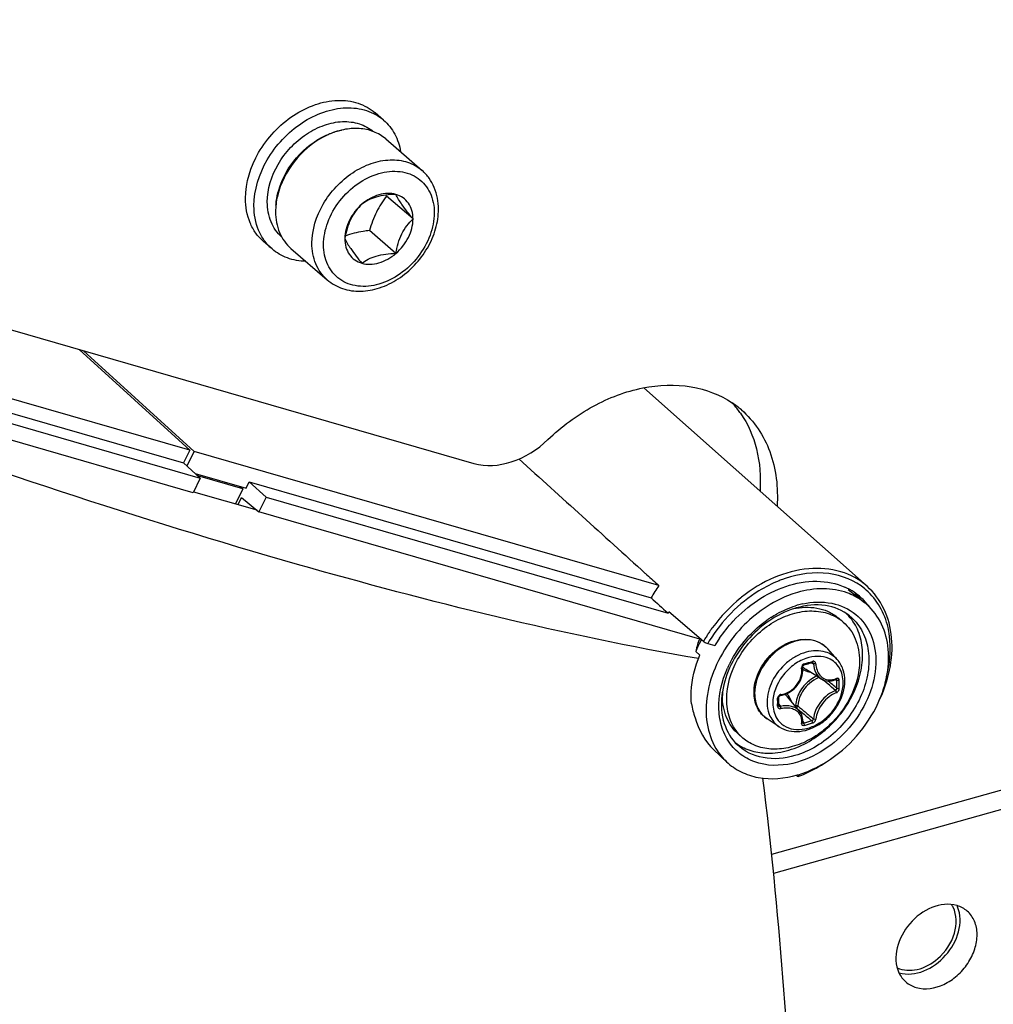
# Model space of a CAD drawing. Header units: millimetres. Extents: x 0 to 420, y 0 to 297.
# Tile 499 of 514: x 387.88 to 393.6, y 214.98 to 220.76. Entities that reach past the tile are written whole.
import ezdxf

# ---------------------------------------------------------------- set-up
doc = ezdxf.new("R2010")
doc.units = ezdxf.units.MM
doc.header["$LTSCALE"] = 23.1
doc.layers.get('0').update_dxf_attribs({"linetype": 'CONTINUOUS'})
doc.layers.add('02___PRT_ALL_AXES', color=7, linetype='CONTINUOUS')

msp = doc.modelspace()

# ---------------------------------------------------------------- linework, layer by layer
at = {"color": 7, "linetype": 'Continuous'}
for p, q in [((390.0193, 220.1663), (389.9693, 220.2096)), ((390.0319, 220.0561), (390.2452, 219.8714)), ((390.192, 219.5862), (390.037, 219.7205)), ((390.092, 219.3841), (389.937, 219.5184)), ((389.3646, 219.4103), (389.3146, 219.4536)), ((389.4755, 219.4135), (389.6887, 219.2289)), ((386.6159, 219.2868), (390.549, 218.1514)), ((388.8822, 218.2289), (386.8535, 218.8145)), ((388.8822, 218.2289), (388.2327, 218.8201)), ((388.9073, 218.2216), (388.2579, 218.8128)), ((386.8436, 218.7323), (388.8454, 218.1545)), ((386.8306, 218.6749), (388.9439, 218.0648)), ((388.9014, 217.9791), (386.8001, 218.5857)), ((391.5466, 218.5951), (392.8566, 217.4301)), ((388.8822, 218.2289), (388.8454, 218.1545)), ((388.9073, 218.2216), (388.8652, 218.1365)), ((391.6349, 217.4342), (388.9073, 218.2216)), ((388.8454, 218.1545), (388.9439, 218.0648)), ((388.9439, 218.0648), (388.9014, 217.9791)), ((388.9137, 218.0922), (389.2127, 218.0059)), ((389.1929, 218.0017), (388.9298, 218.0776)), ((389.1929, 218.0017), (389.1496, 217.9142)), ((389.1756, 218.0167), (389.1929, 218.0017)), ((389.2127, 218.0059), (389.2311, 218.0431)), ((389.2311, 218.0431), (391.5894, 217.3624)), ((389.2311, 218.0431), (389.3296, 217.9535)), ((388.9032, 217.9853), (389.2746, 217.8781)), ((389.1651, 217.9097), (389.1857, 217.9513)), ((389.1857, 217.9513), (389.2872, 217.8677)), ((389.3296, 217.9535), (389.2872, 217.8677)), ((389.3296, 217.9535), (391.689, 217.2724)), ((391.8746, 217.1208), (389.2872, 217.8677)), ((391.5554, 217.5061), (391.5642, 217.4982)), ((392.7465, 217.4107), (392.8418, 217.3346)), ((391.6874, 217.2738), (391.689, 217.2724)), ((391.689, 217.2724), (391.6939, 217.281)), ((391.8966, 217.1069), (391.6939, 217.281)), ((392.717, 217.22), (392.692, 217.2417)), ((391.8614, 217.0899), (391.8617, 217.0909)), ((391.9216, 217.094), (391.9633, 217.082)), ((391.8513, 217.0476), (391.8749, 217.0266)), ((392.682, 217.0001), (392.6266, 217.0626)), ((392.4868, 216.9687), (392.5017, 216.9729)), ((392.5282, 216.9806), (392.5342, 216.9824)), ((392.5311, 216.9815), (392.5422, 216.9755)), ((392.588, 216.8863), (392.4952, 216.9438)), ((392.6283, 216.8739), (392.6307, 216.8719)), ((392.6718, 216.882), (392.6789, 216.8783)), ((392.6756, 216.8838), (392.6747, 216.8832)), ((392.6747, 216.8832), (392.6761, 216.8836)), ((392.6761, 216.8836), (392.6766, 216.8837)), ((392.3387, 216.7592), (392.3385, 216.7779)), ((392.3385, 216.7306), (392.3387, 216.7541)), ((392.3386, 216.7375), (392.3479, 216.7251)), ((392.3387, 216.7541), (392.3387, 216.7592)), ((392.4602, 216.6974), (392.3902, 216.7808)), ((392.4371, 216.7302), (392.4335, 216.7292)), ((392.4468, 216.7134), (392.4625, 216.7001)), ((392.4625, 216.7001), (392.4802, 216.6851)), ((392.3406, 216.6058), (392.2708, 216.6517)), ((392.478, 216.6292), (392.4789, 216.6284)), ((392.4787, 216.6363), (392.4847, 216.6281)), ((392.4787, 216.6363), (392.4815, 216.6325)), ((392.4789, 216.6284), (392.4798, 216.6279)), ((392.1279, 216.5397), (392.1029, 216.5613)), ((391.9574, 216.4702), (392.0323, 216.3999)), ((394.5213, 216.4794), (392.296, 215.8564)), ((394.6213, 216.3928), (392.3077, 215.7451)), ((392.44, 216.3207), (392.4465, 216.3152)), ((392.4475, 216.3226), (392.449, 216.3231)), ((392.4475, 216.3226), (392.449, 216.323)), ((392.453, 216.3139), (392.4522, 216.3135))]:
    msp.add_line(p, q, dxfattribs=at)
for points in [[(392.4789, 216.9457), (392.4781, 216.9562), (392.4781, 216.9576), (392.4783, 216.9591), (392.4788, 216.9607), (392.4795, 216.9622), (392.4803, 216.9637), (392.4813, 216.965), (392.4824, 216.9662), (392.4837, 216.9672), (392.485, 216.968), (392.4863, 216.9686), (392.4868, 216.9687)], [(392.5017, 216.9729), (392.5106, 216.9754), (392.5194, 216.978), (392.5282, 216.9806)], [(392.5342, 216.9824), (392.5348, 216.9826), (392.5359, 216.9827), (392.5368, 216.9826), (392.5375, 216.9824), (392.5378, 216.9823)], [(392.3494, 216.7893), (392.359, 216.7911), (392.3717, 216.7947), (392.3841, 216.7993), (392.396, 216.805), (392.4075, 216.8118), (392.4184, 216.8195), (392.4287, 216.8282), (392.4382, 216.8376), (392.4468, 216.8479), (392.4545, 216.8587), (392.4613, 216.8702), (392.4671, 216.8822), (392.4717, 216.8945), (392.4753, 216.9071), (392.4777, 216.9199), (392.4789, 216.9328), (392.4789, 216.9457)], [(392.5879, 216.8863), (392.5917, 216.8841), (392.6, 216.8801), (392.6089, 216.877), (392.6181, 216.875), (392.6276, 216.8739)], [(392.6276, 216.8739), (392.6374, 216.8739), (392.6473, 216.8749), (392.6573, 216.8771), (392.6673, 216.8802), (392.6747, 216.8832)], [(392.3385, 216.7779), (392.3386, 216.7787), (392.3388, 216.78), (392.3393, 216.7814), (392.34, 216.7828), (392.3409, 216.7841), (392.342, 216.7854), (392.3432, 216.7865), (392.3446, 216.7874), (392.346, 216.7882), (392.3475, 216.7888), (392.3489, 216.7892), (392.3494, 216.7893)], [(392.3392, 216.7282), (392.3389, 216.7287), (392.3387, 216.7294), (392.3385, 216.7302), (392.3385, 216.7306)], [(392.4734, 216.6749), (392.4696, 216.6833), (392.4649, 216.6912), (392.4602, 216.6974)], [(392.4781, 216.6301), (392.4788, 216.6373), (392.479, 216.6472), (392.4781, 216.6568), (392.4763, 216.6661), (392.4734, 216.6749)], [(392.478, 216.6292), (392.4781, 216.6292), (392.4781, 216.6291), (392.4781, 216.6292), (392.478, 216.6295), (392.4781, 216.6301)]]:
    msp.add_lwpolyline(points, dxfattribs=at)
for centre, radius, start, end in [((392.7943, 221.8431), 3.4798, 217.46975, 217.58992), ((391.7492, 218.0387), 0.5647, 49.11424, 55.89592), ((391.642, 218.1191), 0.5743, 35.97853, 42.40667), ((391.6338, 218.113), 0.5845, 34.71142, 35.9891), ((392.3857, 216.9087), 0.9165, 145.01021, 150.32949), ((392.6028, 216.8031), 0.71, 109.49315, 111.72452), ((392.5976, 216.8176), 0.6946, 108.63059, 109.48823), ((392.5769, 217.0897), 0.3672, 60.87168, 65.9959), ((392.6792, 216.6632), 0.898, 128.53661, 128.80861), ((392.6139, 217.0437), 0.3698, 62.78614, 70.01836), ((392.5819, 217.0987), 0.3569, 51.40657, 60.86922), ((392.6189, 217.054), 0.3583, 60.18831, 62.75311), ((392.5368, 217.1379), 0.3545, 39.79022, 44.95951), ((392.5843, 217.1021), 0.3527, 45.12382, 51.37339), ((392.5992, 217.1208), 0.3824, 48.58355, 50.1979), ((392.6994, 216.6398), 0.9289, 128.87687, 143.78437), ((392.5911, 216.8212), 0.518, 106.11336, 107.38578), ((392.5866, 216.8373), 0.5012, 102.31871, 106.12349), ((392.622, 217.0593), 0.3522, 51.40812, 60.19734), ((392.5338, 217.1354), 0.3583, 37.6851, 39.79204), ((392.5822, 217.1), 0.3557, 39.88328, 45.11763), ((392.578, 217.0965), 0.3612, 35.99965, 39.88005), ((392.5759, 216.8351), 0.4869, 106.11328, 107.31994), ((392.5113, 216.9023), 0.4052, 99.9882, 101.45253), ((392.5394, 217.0656), 0.2831, 42.60589, 46.12154), ((392.5384, 217.0647), 0.2844, 41.99977, 42.60766), ((392.6463, 216.6995), 0.652, 122.84148, 124.53992), ((392.5506, 217.0278), 0.2542, 49.1138, 56.51182), ((392.6827, 216.6511), 0.9087, 147.21562, 148.7997), ((392.6895, 216.6468), 0.9167, 145.80751, 147.21625), ((392.6931, 216.6443), 0.9212, 144.56482, 145.80791), ((392.6956, 216.6426), 0.9242, 143.77945, 144.56489), ((392.7199, 216.6223), 0.8243, 141.20713, 141.36184), ((392.5441, 216.7591), 0.7505, 152.43439, 157.38784), ((403.0639, 214.376), 11.5265, 166.38196, 166.59805), ((392.4115, 216.8711), 0.592, 156.12221, 158.30748), ((392.4143, 216.8714), 0.5945, 157.76332, 158.33907), ((392.4203, 216.8689), 0.6011, 155.71507, 157.76076), ((392.4204, 216.8672), 0.6017, 155.39069, 156.12637), ((392.4249, 216.8669), 0.6061, 155.52783, 155.71768), ((392.426, 216.8664), 0.6073, 155.23251, 155.5278), ((392.4233, 216.8659), 0.6049, 155.07892, 155.39107), ((392.4274, 216.8657), 0.6089, 154.86205, 155.23248), ((392.425, 216.8651), 0.6068, 154.71455, 155.07889), ((392.5628, 216.7495), 0.7715, 151.48929, 152.4531), ((392.6744, 216.6562), 0.899, 148.80029, 149.90698), ((392.6772, 216.6542), 0.8743, 148.60779, 149.79708), ((392.6643, 216.6683), 0.814, 145.82482, 149.459), ((392.5113, 216.9605), 0.1539, 50.53518, 52.38989), ((392.5115, 216.9607), 0.1537, 47.20358, 50.53486), ((392.5109, 216.9601), 0.1545, 41.53019, 47.1948), ((392.6365, 216.6825), 0.6559, 154.23778, 155.06152), ((392.6401, 216.6808), 0.6599, 153.69011, 154.23809), ((392.6432, 216.6792), 0.6634, 152.96054, 153.68997), ((391.9568, 218.9082), 2.0045, 285.39308, 286.80749), ((392.5776, 216.7769), 0.2433, 109.07011, 109.22931), ((392.6315, 216.6848), 0.6504, 155.06135, 155.97877), ((392.5425, 217.0201), 0.0898, 224.14979, 225.13489), ((392.5427, 217.0204), 0.0901, 225.16768, 238.19258), ((392.6436, 216.7185), 0.202, 114.0645, 126.40526), ((392.6573, 216.7006), 0.2113, 135.09832, 148.10442), ((384.491, 207.3122), 12.5417, 49.56104, 49.72441), ((385.2261, 208.1736), 11.4092, 49.26308, 49.56466), ((384.6476, 207.3756), 12.4061, 49.65654, 49.94798), ((392.6332, 216.9866), 0.1071, 290.31697, 292.26307), ((392.632, 216.9896), 0.1103, 292.2624, 294.07545), ((391.2136, 216.8546), 1.4654, 0.00233, 0.92882), ((391.2623, 216.8546), 1.4168, 359.05537, 0.00295), ((391.2154, 216.8537), 1.4783, 0.0024, 0.92888), ((391.2645, 216.8537), 1.4292, 359.05547, 0.00301), ((392.4872, 216.7346), 0.4855, 172.51311, 173.57131), ((392.4972, 216.7333), 0.4956, 170.9681, 172.51151), ((392.4068, 216.7889), 0.399, 176.79835, 179.98535), ((392.3547, 216.7735), 0.0216, 99.06376, 106.76369), ((392.3211, 216.7228), 0.0902, 40.02572, 53.88647), ((390.1913, 216.7493), 2.1407, 0.00233, 0.64253), ((390.2713, 216.7493), 2.0607, 359.34524, 0.00194), ((392.3358, 216.7306), 0.00271, 351.60329, 359.32144), ((392.3059, 216.7225), 0.1114, 16.50857, 23.3442), ((400.103, 225.8144), 11.8794, 229.89404, 230.16205), ((399.5931, 225.1067), 11.0235, 229.81565, 230.16603), ((399.1546, 224.6772), 10.3986, 230.16047, 230.51372), ((392.1099, 218.0152), 1.4368, 285.12112, 287.07727), ((392.1106, 218.0133), 1.4495, 285.13021, 287.08635), ((392.2944, 216.7319), 0.2543, 221.70798, 229.09647), ((392.2553, 216.7376), 0.2831, 232.72517, 236.28952), ((392.2568, 216.7398), 0.2856, 236.28857, 238.56261)]:
    msp.add_arc(centre, radius, start, end, dxfattribs=at)
for centre, major_axis, start_param, end_param in [((384.06, 224.6524), (23.9533, -21.8), -1.27784, -1.245421), ((384.06, 224.6524), (23.9533, -21.8), -1.245035, -1.241928), ((380.826, 227.4886), (25.5522, -23.2552), -1.128884, -1.12465)]:
    msp.add_ellipse(centre, major_axis=major_axis, ratio=0.007825, start_param=start_param, end_param=end_param, dxfattribs=at)
for points, knots in [([(394.8106, 210.9525), (394.9581, 212.9553), (394.9092, 216.8922), (393.8925, 221.653), (392.5202, 225.1208), (391.2403, 227.5118), (389.7093, 229.7002), (388.5256, 231.0158), (387.8992, 231.6308)], [0, 0, 0, 0, 0.267931, 0.521893, 0.644466, 0.764591, 0.88287, 1, 1, 1, 1]), ([(388.6138, 230.9952), (389.2295, 230.3799), (390.3922, 229.0658), (391.8951, 226.8849), (393.1507, 224.5063), (394.4962, 221.0609), (395.4912, 216.3384), (395.5368, 212.4355), (395.3906, 210.4503)], [0, 0, 0, 0, 0.117112, 0.235408, 0.355567, 0.478175, 0.732163, 1, 1, 1, 1]), ([(389.2089, 219.7066), (389.2089, 219.8), (389.2555, 219.9449), (389.3719, 220.1003), (389.4856, 220.1973), (389.6134, 220.262), (389.7451, 220.2888), (389.8695, 220.2738), (389.9405, 220.2345), (389.9693, 220.2096)], [0, 0, 0, 0, 0.256473, 0.394543, 0.531644, 0.662632, 0.784011, 0.89531, 1, 1, 1, 1]), ([(389.2589, 219.6633), (389.2589, 219.7567), (389.3055, 219.9016), (389.4219, 220.057), (389.5356, 220.154), (389.6634, 220.2187), (389.7951, 220.2455), (389.9195, 220.2305), (389.9905, 220.1912), (390.0193, 220.1662)], [0, 0, 0, 0, 0.256473, 0.394543, 0.531644, 0.662632, 0.784011, 0.89531, 1, 1, 1, 1]), ([(389.3369, 219.6858), (389.3369, 219.7622), (389.3749, 219.8808), (389.47, 220.0081), (389.5629, 220.0876), (389.6675, 220.1408), (389.7752, 220.1631), (389.8771, 220.1513), (389.9355, 220.1195), (389.9592, 220.0992)], [0, 0, 0, 0, 0.256356, 0.394367, 0.531444, 0.662461, 0.783913, 0.895292, 1, 1, 1, 1]), ([(390.0193, 220.1662), (390.0456, 220.1435), (390.0911, 220.0859), (390.1134, 220.0165), (390.1195, 219.9803)], [0, 0, 0, 0, 0.486901, 1, 1, 1, 1]), ([(389.6826, 220.0779), (389.6899, 220.0813), (389.7188, 220.0936), (389.749, 220.1028), (389.7719, 220.1074)], [0, 0, 0, 0, 0.256169, 1, 1, 1, 1]), ([(390.0319, 220.0561), (390.0111, 220.0741), (389.9616, 220.1037), (389.8747, 220.1217), (389.7808, 220.1138), (389.7194, 220.0927), (389.6892, 220.0786)], [0, 0, 0, 0, 0.228255, 0.46731, 0.724066, 1, 1, 1, 1]), ([(389.4037, 219.7554), (389.4241, 219.8251), (389.4981, 219.9556), (389.6166, 220.0477), (389.6826, 220.0779)], [0, 0, 0, 0, 0.499936, 1, 1, 1, 1]), ([(389.6892, 220.0786), (389.6221, 220.0473), (389.5017, 219.9532), (389.4257, 219.8206), (389.4043, 219.7497)], [0, 0, 0, 0, 0.499986, 1, 1, 1, 1]), ([(389.5989, 219.4439), (389.5989, 219.5233), (389.6384, 219.6464), (389.7374, 219.7786), (389.834, 219.861), (389.9427, 219.916), (390.0546, 219.9388), (390.1603, 219.926), (390.2207, 219.8926), (390.2452, 219.8714)], [0, 0, 0, 0, 0.256473, 0.394543, 0.531643, 0.662632, 0.784011, 0.89531, 1, 1, 1, 1]), ([(389.6672, 219.4347), (389.6672, 219.4793), (389.6863, 219.5723), (389.7571, 219.6966), (389.8614, 219.797), (389.985, 219.8595), (390.0946, 219.8718), (390.1726, 219.8531), (390.2229, 219.8265), (390.2641, 219.7881), (390.3054, 219.7223), (390.3167, 219.6621), (390.3167, 219.6222)], [0, 0, 0, 0, 0.129668, 0.269359, 0.410763, 0.544839, 0.665836, 0.721902, 0.775957, 0.829435, 0.883905, 1, 1, 1, 1]), ([(390.3417, 219.6439), (390.3417, 219.6871), (390.3302, 219.7525), (390.2888, 219.827), (390.2607, 219.858), (390.2452, 219.8714)], [0, 0, 0, 0, 0.511244, 0.757317, 1, 1, 1, 1]), ([(389.4043, 219.7497), (389.4013, 219.7396), (389.3907, 219.7), (389.3856, 219.6589), (389.3856, 219.6286)], [0, 0, 0, 0, 0.258024, 1, 1, 1, 1]), ([(389.3878, 219.6678), (389.3883, 219.675), (389.3912, 219.7046), (389.3974, 219.7338), (389.4037, 219.7554)], [0, 0, 0, 0, 0.24444, 1, 1, 1, 1]), ([(390.092, 219.7306), (390.0764, 219.735), (390.0423, 219.739), (389.9901, 219.7302), (389.9384, 219.7081), (389.9068, 219.6857), (389.892, 219.6728)], [0, 0, 0, 0, 0.224948, 0.467386, 0.727185, 1, 1, 1, 1]), ([(389.3146, 219.4536), (389.2977, 219.4683), (389.267, 219.5021), (389.2214, 219.5849), (389.2089, 219.6579), (389.2089, 219.7066)], [0, 0, 0, 0, 0.238021, 0.481682, 1, 1, 1, 1]), ([(389.4222, 219.4795), (389.4086, 219.4915), (389.3837, 219.5193), (389.347, 219.5868), (389.3369, 219.6462), (389.3369, 219.6858)], [0, 0, 0, 0, 0.237987, 0.481694, 1, 1, 1, 1]), ([(390.092, 219.7306), (390.072, 219.73), (390.0332, 219.7275), (389.978, 219.7173), (389.9305, 219.6989), (389.9037, 219.6817), (389.892, 219.6728)], [0, 0, 0, 0, 0.28232, 0.551495, 0.791281, 1, 1, 1, 1]), ([(390.037, 219.7205), (390.0145, 219.6913), (389.9732, 219.6273), (389.9477, 219.5556), (389.937, 219.5184)], [0, 0, 0, 0, 0.486957, 1, 1, 1, 1]), ([(390.192, 219.5862), (390.1693, 219.6141), (390.1329, 219.66), (390.1012, 219.7098), (390.092, 219.7306)], [0, 0, 0, 0, 0.612491, 1, 1, 1, 1]), ([(390.192, 219.5862), (390.192, 219.603), (390.1879, 219.6356), (390.1677, 219.6795), (390.1348, 219.7131), (390.1067, 219.7263), (390.092, 219.7306)], [0, 0, 0, 0, 0.266795, 0.515912, 0.756237, 1, 1, 1, 1]), ([(389.3646, 219.4103), (389.3477, 219.425), (389.317, 219.4588), (389.2714, 219.5416), (389.2589, 219.6146), (389.2589, 219.6633)], [0, 0, 0, 0, 0.238021, 0.481682, 1, 1, 1, 1]), ([(389.3856, 219.6286), (389.3856, 219.5872), (389.3963, 219.5251), (389.435, 219.4548), (389.4611, 219.426), (389.4755, 219.4135)], [0, 0, 0, 0, 0.518318, 0.761979, 1, 1, 1, 1]), ([(390.3167, 219.6222), (390.3167, 219.5777), (390.2976, 219.4847), (390.2268, 219.3604), (390.1225, 219.26), (389.9989, 219.1975), (389.8893, 219.1852), (389.8114, 219.2039), (389.7611, 219.2304), (389.7198, 219.2688), (389.6785, 219.3347), (389.6672, 219.3948), (389.6672, 219.4347)], [0, 0, 0, 0, 0.129668, 0.269359, 0.410763, 0.544839, 0.665836, 0.721902, 0.775957, 0.829435, 0.883905, 1, 1, 1, 1]), ([(389.6887, 219.2289), (389.7147, 219.2063), (389.7777, 219.1709), (389.8868, 219.1563), (390.0002, 219.1778), (390.1088, 219.2315), (390.2045, 219.3119), (390.28, 219.4125), (390.3293, 219.525), (390.3417, 219.6051), (390.3417, 219.6439)], [0, 0, 0, 0, 0.110355, 0.224909, 0.346504, 0.475444, 0.609358, 0.744151, 0.875428, 1, 1, 1, 1]), ([(389.892, 219.6728), (389.8793, 219.6606), (389.8544, 219.6335), (389.8137, 219.5682), (389.7985, 219.51), (389.792, 219.4707)], [0, 0, 0, 0, 0.230581, 0.47882, 1, 1, 1, 1]), ([(389.892, 219.6728), (389.8619, 219.6468), (389.8131, 219.5848), (389.792, 219.5078), (389.792, 219.4707)], [0, 0, 0, 0, 0.51821, 1, 1, 1, 1]), ([(390.092, 219.3841), (390.0985, 219.4234), (390.1137, 219.4816), (390.1544, 219.5469), (390.1793, 219.574), (390.192, 219.5862)], [0, 0, 0, 0, 0.52118, 0.769419, 1, 1, 1, 1]), ([(390.092, 219.3841), (390.122, 219.4102), (390.1708, 219.4722), (390.192, 219.5492), (390.192, 219.5862)], [0, 0, 0, 0, 0.51821, 1, 1, 1, 1]), ([(389.937, 219.5184), (389.9243, 219.5168), (389.8762, 219.5101), (389.8284, 219.4988), (389.7947, 219.4863)], [0, 0, 0, 0, 0.261215, 1, 1, 1, 1]), ([(389.792, 219.4707), (389.8012, 219.45), (389.8329, 219.4002), (389.8693, 219.3543), (389.892, 219.3264)], [0, 0, 0, 0, 0.387509, 1, 1, 1, 1]), ([(389.792, 219.4707), (389.792, 219.454), (389.796, 219.4214), (389.8162, 219.3774), (389.8491, 219.3439), (389.8772, 219.3307), (389.892, 219.3264)], [0, 0, 0, 0, 0.266795, 0.515912, 0.756237, 1, 1, 1, 1]), ([(389.5628, 219.3377), (389.5262, 219.3386), (389.4543, 219.3508), (389.3909, 219.3876), (389.3646, 219.4103)], [0, 0, 0, 0, 0.51308, 1, 1, 1, 1]), ([(389.6887, 219.2289), (389.6744, 219.2413), (389.6483, 219.2701), (389.6095, 219.3405), (389.5989, 219.4025), (389.5989, 219.4439)], [0, 0, 0, 0, 0.238021, 0.481682, 1, 1, 1, 1]), ([(389.892, 219.3264), (389.9075, 219.3219), (389.9416, 219.318), (389.9938, 219.3268), (390.0455, 219.3489), (390.0771, 219.3713), (390.092, 219.3841)], [0, 0, 0, 0, 0.224948, 0.467386, 0.727185, 1, 1, 1, 1]), ([(389.892, 219.3264), (389.9037, 219.3353), (389.9305, 219.3525), (389.978, 219.3709), (390.0332, 219.3811), (390.072, 219.3835), (390.092, 219.3841)], [0, 0, 0, 0, 0.208719, 0.448505, 0.71768, 1, 1, 1, 1]), ([(390.9832, 218.291), (391.063, 218.3673), (391.237, 218.4967), (391.5289, 218.6085), (391.8189, 218.6212), (391.9942, 218.5548), (392.0659, 218.5063)], [0, 0, 0, 0, 0.279786, 0.542101, 0.780813, 1, 1, 1, 1]), ([(391.8673, 217.0057), (391.0733, 217.1437), (389.346, 217.5708), (387.6605, 218.1318), (386.7499, 218.4643)], [0, 0, 0, 0, 0.45396, 1, 1, 1, 1]), ([(392.1189, 218.4656), (392.1934, 218.4011), (392.3133, 218.2203), (392.3355, 218.0079), (392.3282, 217.9001)], [0, 0, 0, 0, 0.476923, 1, 1, 1, 1]), ([(392.1142, 218.4458), (392.1578, 218.383), (392.2226, 218.2331), (392.2337, 218.0714), (392.2284, 217.9888)], [0, 0, 0, 0, 0.480208, 1, 1, 1, 1]), ([(390.549, 218.1514), (390.6192, 218.1312), (390.7864, 218.1444), (390.9225, 218.2329), (390.9832, 218.291)], [0, 0, 0, 0, 0.465373, 1, 1, 1, 1]), ([(392.8566, 217.4301), (392.8127, 217.4692), (392.7014, 217.5295), (392.5062, 217.544), (392.3031, 217.4887), (392.1783, 217.4123), (392.1198, 217.3656)], [0, 0, 0, 0, 0.220881, 0.457878, 0.718628, 1, 1, 1, 1]), ([(392.844, 217.4145), (392.785, 217.4637), (392.6244, 217.5282), (392.4572, 217.5033), (392.3757, 217.4758)], [0, 0, 0, 0, 0.471571, 1, 1, 1, 1]), ([(392.34, 217.4627), (392.2989, 217.4463), (392.1363, 217.3637), (392.0026, 217.2271), (391.9309, 217.1096)], [0, 0, 0, 0, 0.24306, 1, 1, 1, 1]), ([(391.9909, 217.1256), (392.015, 217.161), (392.1186, 217.291), (392.2631, 217.3906), (392.38, 217.4298)], [0, 0, 0, 0, 0.257823, 1, 1, 1, 1]), ([(392.38, 217.4298), (392.4384, 217.4494), (392.5562, 217.4711), (392.6752, 217.4479), (392.7263, 217.4252)], [0, 0, 0, 0, 0.52383, 1, 1, 1, 1]), ([(392.921, 216.7457), (392.9514, 216.8066), (392.9966, 216.9317), (393.0112, 217.1238), (392.9673, 217.2989), (392.8978, 217.3934), (392.8566, 217.4301)], [0, 0, 0, 0, 0.277732, 0.53639, 0.774871, 1, 1, 1, 1]), ([(392.4474, 217.3938), (392.4126, 217.3838), (392.2712, 217.3289), (392.1494, 217.2282), (392.0774, 217.1387)], [0, 0, 0, 0, 0.239812, 1, 1, 1, 1]), ([(392.7403, 217.3913), (392.6957, 217.4075), (392.5959, 217.4237), (392.4968, 217.4081), (392.4474, 217.3938)], [0, 0, 0, 0, 0.479541, 1, 1, 1, 1]), ([(392.9712, 216.8995), (392.9954, 216.9926), (393.0044, 217.1398), (392.9386, 217.3118), (392.8835, 217.3798), (392.8521, 217.4075)], [0, 0, 0, 0, 0.529083, 0.769623, 1, 1, 1, 1]), ([(392.2927, 217.2473), (392.3041, 217.2547), (392.3496, 217.2821), (392.3987, 217.3037), (392.4364, 217.3155)], [0, 0, 0, 0, 0.256626, 1, 1, 1, 1]), ([(392.7528, 217.2574), (392.7132, 217.289), (392.6072, 217.3316), (392.496, 217.3189), (392.4407, 217.3029)], [0, 0, 0, 0, 0.468572, 1, 1, 1, 1]), ([(392.4411, 217.3014), (392.4864, 217.3093), (392.5564, 217.3094), (392.6404, 217.2793), (392.6762, 217.2554), (392.692, 217.2417)], [0, 0, 0, 0, 0.519581, 0.762838, 1, 1, 1, 1]), ([(392.4796, 217.327), (392.535, 217.339), (392.6466, 217.3443), (392.7986, 217.2763), (392.8944, 217.1407), (392.9186, 216.9678), (392.8755, 216.7842), (392.7435, 216.5594), (392.5722, 216.4336), (392.4475, 216.3976)], [0, 0, 0, 0, 0.119392, 0.22816, 0.336356, 0.454374, 0.585726, 0.726493, 1, 1, 1, 1]), ([(392.9215, 216.7456), (392.9462, 216.7997), (392.9817, 216.91), (392.9879, 217.0771), (392.9431, 217.2267), (392.8789, 217.3049), (392.8417, 217.3346)], [0, 0, 0, 0, 0.279974, 0.53891, 0.776154, 1, 1, 1, 1]), ([(392.4309, 217.3), (392.3243, 217.2668), (392.1322, 217.131), (392.0253, 216.9213), (392.0078, 216.8111)], [0, 0, 0, 0, 0.500055, 1, 1, 1, 1]), ([(392.0327, 216.7674), (392.0327, 216.8479), (392.0712, 216.9729), (392.1687, 217.1094), (392.2646, 217.1966), (392.3735, 217.2579), (392.4873, 217.2884), (392.5972, 217.285), (392.6631, 217.2583), (392.6909, 217.2398)], [0, 0, 0, 0, 0.254142, 0.391, 0.527564, 0.659013, 0.781772, 0.894694, 1, 1, 1, 1]), ([(392.3975, 216.4685), (392.4806, 216.4925), (392.638, 216.5863), (392.7719, 216.7678), (392.8262, 216.9336), (392.8351, 217.0549), (392.8114, 217.1661), (392.7731, 217.2291), (392.7498, 217.255)], [0, 0, 0, 0, 0.260989, 0.532289, 0.661973, 0.783062, 0.894976, 1, 1, 1, 1]), ([(392.7528, 217.2574), (392.7812, 217.2347), (392.8307, 217.1759), (392.8684, 217.0637), (392.8695, 216.9373), (392.8226, 216.7604), (392.687, 216.5636), (392.5211, 216.4617), (392.4329, 216.4363)], [0, 0, 0, 0, 0.104524, 0.214592, 0.333967, 0.462949, 0.735941, 1, 1, 1, 1]), ([(392.717, 217.22), (392.7322, 217.2069), (392.7599, 217.1764), (392.8009, 217.1018), (392.8122, 217.0361), (392.8122, 216.9924)], [0, 0, 0, 0, 0.238021, 0.481682, 1, 1, 1, 1]), ([(392.0761, 217.137), (392.0356, 217.0864), (391.968, 216.9779), (391.9118, 216.8014), (391.9076, 216.6285), (391.9433, 216.5225), (391.9698, 216.4779)], [0, 0, 0, 0, 0.275386, 0.537575, 0.779184, 1, 1, 1, 1]), ([(391.8966, 217.1069), (391.8982, 217.1056), (391.9059, 217.1002), (391.9145, 217.096), (391.9216, 217.094)], [0, 0, 0, 0, 0.219061, 1, 1, 1, 1]), ([(392.6053, 217.0825), (392.589, 217.095), (392.5496, 217.1141), (392.4822, 217.1195), (392.4115, 217.1031), (392.3433, 217.0669), (392.2829, 217.0139), (392.2213, 216.9299), (392.1968, 216.8522), (392.1968, 216.8022)], [0, 0, 0, 0, 0.104897, 0.216899, 0.338904, 0.47012, 0.607003, 0.744549, 1, 1, 1, 1]), ([(392.2015, 216.8727), (392.2141, 216.9224), (392.2653, 217.016), (392.3505, 217.08), (392.398, 217.0995)], [0, 0, 0, 0, 0.499995, 1, 1, 1, 1]), ([(392.398, 217.0995), (392.4185, 217.108), (392.4605, 217.1199), (392.5242, 217.1204), (392.5823, 217.1018), (392.6138, 217.077), (392.6266, 217.0626)], [0, 0, 0, 0, 0.270574, 0.524505, 0.765155, 1, 1, 1, 1]), ([(391.8257, 216.7407), (391.8237, 216.7638), (391.8221, 216.8612), (391.8464, 216.9582), (391.8749, 217.0266)], [0, 0, 0, 0, 0.237938, 1, 1, 1, 1]), ([(392.6125, 217.0443), (392.5948, 217.0496), (392.5561, 217.0546), (392.4966, 217.0453), (392.4374, 217.0204), (392.3639, 216.9689), (392.2939, 216.8804), (392.2696, 216.7924), (392.2696, 216.7502)], [0, 0, 0, 0, 0.108641, 0.225762, 0.35139, 0.483442, 0.751147, 1, 1, 1, 1]), ([(392.6313, 217.0062), (392.6116, 217.0148), (392.5658, 217.0234), (392.5205, 217.0146), (392.4981, 217.0069)], [0, 0, 0, 0, 0.475901, 1, 1, 1, 1]), ([(392.682, 217.0001), (392.6728, 217.0103), (392.6514, 217.0286), (392.6258, 217.0402), (392.6125, 217.0443)], [0, 0, 0, 0, 0.49562, 1, 1, 1, 1]), ([(392.8122, 216.9924), (392.8122, 216.9197), (392.7808, 216.807), (392.6993, 216.6793), (392.6179, 216.594), (392.5233, 216.5279), (392.4216, 216.4854), (392.3192, 216.4695), (392.2527, 216.4783), (392.2224, 216.4876)], [0, 0, 0, 0, 0.248664, 0.38251, 0.517374, 0.649235, 0.774656, 0.891562, 1, 1, 1, 1]), ([(392.4975, 217.0067), (392.4706, 216.9973), (392.4186, 216.9682), (392.3381, 216.8868), (392.3034, 216.8003), (392.3034, 216.7445)], [0, 0, 0, 0, 0.249772, 0.51087, 1, 1, 1, 1]), ([(392.4889, 216.9757), (392.484, 216.9743), (392.4751, 216.9674), (392.4721, 216.9565), (392.4727, 216.9514)], [0, 0, 0, 0, 0.497141, 1, 1, 1, 1]), ([(392.4889, 216.9757), (392.489, 216.9748), (392.4891, 216.9725), (392.4884, 216.9692), (392.4868, 216.9687)], [0, 0, 0, 0, 0.348, 1, 1, 1, 1]), ([(392.5364, 216.9894), (392.5365, 216.9885), (392.5366, 216.9862), (392.5358, 216.9829), (392.5342, 216.9824)], [0, 0, 0, 0, 0.339767, 1, 1, 1, 1]), ([(392.5556, 216.9753), (392.5553, 216.9798), (392.552, 216.987), (392.5433, 216.9905), (392.5386, 216.99), (392.5364, 216.9894)], [0, 0, 0, 0, 0.502703, 0.74499, 1, 1, 1, 1]), ([(392.5422, 216.9755), (392.5421, 216.9762), (392.5416, 216.9789), (392.5396, 216.9813), (392.5378, 216.9823)], [0, 0, 0, 0, 0.264576, 1, 1, 1, 1]), ([(392.5422, 216.9755), (392.5432, 216.9572), (392.5507, 216.9226), (392.5742, 216.8948), (392.5879, 216.8863)], [0, 0, 0, 0, 0.531229, 1, 1, 1, 1]), ([(392.5556, 216.9752), (392.5532, 216.9746), (392.5487, 216.9741), (392.5441, 216.9746), (392.5422, 216.9755)], [0, 0, 0, 0, 0.5364, 1, 1, 1, 1]), ([(392.5556, 216.9753), (392.5563, 216.9628), (392.5607, 216.9391), (392.577, 216.9082), (392.6021, 216.8868), (392.6229, 216.8811), (392.6331, 216.8804)], [0, 0, 0, 0, 0.279104, 0.533854, 0.769255, 1, 1, 1, 1]), ([(392.7163, 216.8637), (392.7163, 216.8794), (392.7129, 216.9098), (392.6961, 216.9515), (392.6685, 216.9852), (392.6442, 217.0005), (392.6313, 217.0062)], [0, 0, 0, 0, 0.267263, 0.518158, 0.759229, 1, 1, 1, 1]), ([(392.7263, 216.8749), (392.7263, 216.8979), (392.7195, 216.9434), (392.6965, 216.9836), (392.682, 217.0001)], [0, 0, 0, 0, 0.512429, 1, 1, 1, 1]), ([(392.4475, 216.3976), (392.3754, 216.3768), (392.2585, 216.3693), (392.1253, 216.4289), (392.0491, 216.5018), (392.0006, 216.5982), (391.975, 216.7525), (392.0039, 216.8744), (392.0374, 216.9496)], [0, 0, 0, 0, 0.252012, 0.367712, 0.481437, 0.598714, 0.723798, 1, 1, 1, 1]), ([(392.3513, 216.7948), (392.369, 216.7976), (392.4041, 216.8107), (392.4458, 216.8479), (392.4714, 216.8972), (392.4748, 216.934), (392.4727, 216.9514)], [0, 0, 0, 0, 0.24849, 0.504031, 0.757203, 1, 1, 1, 1]), ([(392.4727, 216.9513), (392.4742, 216.9518), (392.4763, 216.9525), (392.4782, 216.9546), (392.4781, 216.9555)], [0, 0, 0, 0, 0.63264, 1, 1, 1, 1]), ([(392.4788, 216.9438), (392.4821, 216.9414), (392.4961, 216.9324), (392.5124, 216.9272), (392.5248, 216.9254)], [0, 0, 0, 0, 0.245283, 1, 1, 1, 1]), ([(392.1932, 216.8079), (392.1932, 216.8132), (392.1939, 216.835), (392.1975, 216.8567), (392.2015, 216.8727)], [0, 0, 0, 0, 0.244438, 1, 1, 1, 1]), ([(392.3273, 216.6549), (392.3378, 216.6382), (392.3667, 216.6084), (392.4268, 216.5869), (392.4945, 216.59), (392.5626, 216.6159), (392.6248, 216.6614), (392.6897, 216.7391), (392.7163, 216.8149), (392.7163, 216.8637)], [0, 0, 0, 0, 0.105488, 0.213714, 0.331476, 0.460622, 0.598286, 0.738716, 1, 1, 1, 1]), ([(392.3406, 216.6058), (392.3577, 216.5946), (392.3974, 216.5783), (392.463, 216.5756), (392.5298, 216.5929), (392.5929, 216.6278), (392.6481, 216.6775), (392.7043, 216.756), (392.7263, 216.8282), (392.7263, 216.8749)], [0, 0, 0, 0, 0.11076, 0.226584, 0.349536, 0.479279, 0.613227, 0.747471, 1, 1, 1, 1]), ([(392.5237, 216.8811), (392.5157, 216.8752), (392.4858, 216.8499), (392.4625, 216.8165), (392.4512, 216.7894)], [0, 0, 0, 0, 0.251119, 1, 1, 1, 1]), ([(392.5752, 216.8943), (392.569, 216.8919), (392.5443, 216.8808), (392.5222, 216.8642), (392.5077, 216.8497)], [0, 0, 0, 0, 0.242416, 1, 1, 1, 1]), ([(392.6331, 216.8804), (392.6362, 216.8802), (392.6488, 216.88), (392.6614, 216.8828), (392.6704, 216.8862)], [0, 0, 0, 0, 0.242499, 1, 1, 1, 1]), ([(392.677, 216.8889), (392.677, 216.8883), (392.677, 216.8866), (392.6765, 216.8847), (392.6756, 216.8838)], [0, 0, 0, 0, 0.296838, 1, 1, 1, 1]), ([(392.6789, 216.8783), (392.6789, 216.8789), (392.6788, 216.8809), (392.6777, 216.883), (392.6765, 216.8837)], [0, 0, 0, 0, 0.295427, 1, 1, 1, 1]), ([(392.6935, 216.8777), (392.6934, 216.8816), (392.691, 216.8884), (392.6829, 216.8907), (392.6789, 216.8897), (392.677, 216.8889)], [0, 0, 0, 0, 0.500392, 0.734456, 1, 1, 1, 1]), ([(392.6935, 216.8777), (392.6911, 216.8767), (392.686, 216.8761), (392.6809, 216.877), (392.6789, 216.8783)], [0, 0, 0, 0, 0.520163, 1, 1, 1, 1]), ([(392.0048, 216.789), (391.9986, 216.7341), (392.0044, 216.6267), (392.0603, 216.5325), (392.096, 216.499)], [0, 0, 0, 0, 0.52998, 1, 1, 1, 1]), ([(392.1028, 216.5613), (392.0876, 216.5745), (392.06, 216.605), (392.019, 216.6795), (392.0077, 216.7452), (392.0077, 216.789)], [0, 0, 0, 0, 0.238021, 0.481682, 1, 1, 1, 1]), ([(392.2708, 216.6517), (392.2586, 216.6597), (392.2361, 216.6793), (392.2025, 216.73), (392.1932, 216.777), (392.1932, 216.8079)], [0, 0, 0, 0, 0.241984, 0.486768, 1, 1, 1, 1]), ([(392.1968, 216.8022), (392.1968, 216.7721), (392.2056, 216.7268), (392.2378, 216.678), (392.2592, 216.6593), (392.2708, 216.6517)], [0, 0, 0, 0, 0.517982, 0.760912, 1, 1, 1, 1]), ([(392.3485, 216.7942), (392.3439, 216.7928), (392.3356, 216.7872), (392.3318, 216.7778), (392.3319, 216.7733)], [0, 0, 0, 0, 0.515676, 1, 1, 1, 1]), ([(392.3513, 216.7948), (392.3513, 216.7935), (392.3512, 216.7916), (392.3501, 216.7894), (392.3494, 216.7893)], [0, 0, 0, 0, 0.650306, 1, 1, 1, 1]), ([(392.4082, 216.7666), (392.4068, 216.7698), (392.4008, 216.782), (392.3924, 216.7929), (392.385, 216.7998)], [0, 0, 0, 0, 0.255247, 1, 1, 1, 1]), ([(392.4512, 216.7894), (392.4492, 216.7846), (392.442, 216.7655), (392.4379, 216.7453), (392.4371, 216.7302)], [0, 0, 0, 0, 0.258896, 1, 1, 1, 1]), ([(392.478, 216.8122), (392.4739, 216.8056), (392.4597, 216.7797), (392.4514, 216.7502), (392.4503, 216.7284)], [0, 0, 0, 0, 0.261592, 1, 1, 1, 1]), ([(392.6716, 216.8185), (392.6549, 216.8124), (392.6222, 216.7931), (392.5821, 216.7525), (392.5531, 216.7043), (392.5433, 216.6687), (392.5422, 216.6518)], [0, 0, 0, 0, 0.24174, 0.507568, 0.769195, 1, 1, 1, 1]), ([(392.677, 216.806), (392.6614, 216.8001), (392.6309, 216.7818), (392.5934, 216.7437), (392.5662, 216.6986), (392.5567, 216.6653), (392.5556, 216.6495)], [0, 0, 0, 0, 0.241461, 0.507728, 0.769702, 1, 1, 1, 1]), ([(392.6716, 216.8185), (392.6727, 216.819), (392.6768, 216.822), (392.679, 216.8274), (392.6789, 216.8312)], [0, 0, 0, 0, 0.233629, 1, 1, 1, 1]), ([(392.677, 216.806), (392.6772, 216.8096), (392.6756, 216.8144), (392.6724, 216.8179), (392.6716, 216.8185)], [0, 0, 0, 0, 0.766459, 1, 1, 1, 1]), ([(392.677, 216.806), (392.6792, 216.8069), (392.6878, 216.8123), (392.6933, 216.8225), (392.6935, 216.8301)], [0, 0, 0, 0, 0.2401, 1, 1, 1, 1]), ([(392.6935, 216.8301), (392.6911, 216.8291), (392.686, 216.8286), (392.6808, 216.8298), (392.6789, 216.8312)], [0, 0, 0, 0, 0.516682, 1, 1, 1, 1]), ([(391.8257, 216.7407), (391.8312, 216.7129), (391.8559, 216.6154), (391.9044, 216.5199), (391.9574, 216.4702)], [0, 0, 0, 0, 0.280678, 1, 1, 1, 1]), ([(392.1045, 216.5627), (392.081, 216.5891), (392.0435, 216.6549), (392.0327, 216.7292), (392.0327, 216.7674)], [0, 0, 0, 0, 0.481107, 1, 1, 1, 1]), ([(392.2696, 216.7502), (392.2696, 216.7429), (392.2709, 216.715), (392.278, 216.6873), (392.2867, 216.6686)], [0, 0, 0, 0, 0.261199, 1, 1, 1, 1]), ([(392.3034, 216.7445), (392.3034, 216.7284), (392.3071, 216.697), (392.3194, 216.6678), (392.3273, 216.6549)], [0, 0, 0, 0, 0.516185, 1, 1, 1, 1]), ([(392.3319, 216.7733), (392.3328, 216.7735), (392.3353, 216.7741), (392.3386, 216.7761), (392.3385, 216.7779)], [0, 0, 0, 0, 0.335626, 1, 1, 1, 1]), ([(392.3319, 216.7258), (392.3327, 216.7259), (392.3353, 216.7265), (392.3382, 216.7284), (392.3385, 216.7302)], [0, 0, 0, 0, 0.321323, 1, 1, 1, 1]), ([(392.4372, 216.7302), (392.4395, 216.7308), (392.444, 216.7309), (392.4485, 216.7296), (392.4503, 216.7284)], [0, 0, 0, 0, 0.526419, 1, 1, 1, 1]), ([(392.4372, 216.7302), (392.4372, 216.7297), (392.4373, 216.7273), (392.4379, 216.725), (392.4385, 216.7233)], [0, 0, 0, 0, 0.234277, 1, 1, 1, 1]), ([(392.3319, 216.7258), (392.3318, 216.7235), (392.3328, 216.7191), (392.3389, 216.7119), (392.3467, 216.711), (392.3513, 216.712)], [0, 0, 0, 0, 0.245151, 0.483798, 1, 1, 1, 1]), ([(392.3392, 216.7282), (392.3401, 216.727), (392.3429, 216.725), (392.3463, 216.7248), (392.3479, 216.7251)], [0, 0, 0, 0, 0.481798, 1, 1, 1, 1]), ([(392.4602, 216.6974), (392.4544, 216.7043), (392.4397, 216.7165), (392.4122, 216.7271), (392.3807, 216.7302), (392.3589, 216.7275), (392.3479, 216.7251)], [0, 0, 0, 0, 0.222882, 0.461558, 0.720944, 1, 1, 1, 1]), ([(392.3513, 216.712), (392.3513, 216.7144), (392.3505, 216.7189), (392.349, 216.7233), (392.3479, 216.7251)], [0, 0, 0, 0, 0.526671, 1, 1, 1, 1]), ([(392.4635, 216.6765), (392.4588, 216.6844), (392.4456, 216.699), (392.4181, 216.7123), (392.3855, 216.7169), (392.3628, 216.7145), (392.3513, 216.712)], [0, 0, 0, 0, 0.221381, 0.457911, 0.717649, 1, 1, 1, 1]), ([(392.4427, 216.7182), (392.4456, 216.7197), (392.4489, 216.7232), (392.4502, 216.7274), (392.4503, 216.7284)], [0, 0, 0, 0, 0.762591, 1, 1, 1, 1]), ([(392.4727, 216.6256), (392.474, 216.6345), (392.474, 216.6523), (392.4679, 216.6691), (392.4635, 216.6765)], [0, 0, 0, 0, 0.513521, 1, 1, 1, 1]), ([(392.2867, 216.6686), (392.2927, 216.6559), (392.3078, 216.6321), (392.329, 216.6134), (392.3406, 216.6058)], [0, 0, 0, 0, 0.504391, 1, 1, 1, 1]), ([(392.4727, 216.6256), (392.4725, 216.6237), (392.4727, 216.6197), (392.4778, 216.613), (392.4849, 216.613), (392.4889, 216.6141)], [0, 0, 0, 0, 0.250198, 0.477776, 1, 1, 1, 1]), ([(392.4727, 216.6256), (392.4734, 216.6258), (392.4757, 216.6265), (392.4779, 216.6284), (392.4781, 216.6301)], [0, 0, 0, 0, 0.303916, 1, 1, 1, 1]), ([(392.4798, 216.6279), (392.4802, 216.6278), (392.4818, 216.6274), (392.4835, 216.6277), (392.4847, 216.6281)], [0, 0, 0, 0, 0.220787, 1, 1, 1, 1]), ([(392.4889, 216.6141), (392.4892, 216.6166), (392.4884, 216.6216), (392.4863, 216.6263), (392.4847, 216.6281)], [0, 0, 0, 0, 0.510568, 1, 1, 1, 1]), ([(392.5318, 216.6417), (392.5331, 216.642), (392.5376, 216.6439), (392.5417, 216.6482), (392.5422, 216.6518)], [0, 0, 0, 0, 0.265099, 1, 1, 1, 1]), ([(392.5364, 216.6278), (392.5367, 216.6303), (392.5358, 216.6353), (392.5336, 216.64), (392.5318, 216.6417)], [0, 0, 0, 0, 0.50766, 1, 1, 1, 1]), ([(392.5364, 216.6278), (392.5389, 216.6285), (392.5477, 216.6329), (392.555, 216.6422), (392.5556, 216.6495)], [0, 0, 0, 0, 0.257299, 1, 1, 1, 1]), ([(392.5556, 216.6495), (392.5522, 216.6484), (392.547, 216.6486), (392.543, 216.6511), (392.5422, 216.6518)], [0, 0, 0, 0, 0.768189, 1, 1, 1, 1]), ([(392.4329, 216.4363), (392.3731, 216.419), (392.2505, 216.4067), (392.1368, 216.4607), (392.096, 216.499)], [0, 0, 0, 0, 0.526815, 1, 1, 1, 1]), ([(392.2224, 216.4876), (392.2136, 216.4904), (392.1797, 216.5027), (392.1482, 216.5221), (392.1278, 216.5397)], [0, 0, 0, 0, 0.25475, 1, 1, 1, 1]), ([(392.1078, 216.496), (392.1166, 216.4906), (392.1538, 216.4706), (392.1952, 216.4587), (392.2268, 216.4543)], [0, 0, 0, 0, 0.245084, 1, 1, 1, 1]), ([(392.2268, 216.4543), (392.2404, 216.4524), (392.2977, 216.4478), (392.3556, 216.4564), (392.3975, 216.4685)], [0, 0, 0, 0, 0.239792, 1, 1, 1, 1]), ([(392.0323, 216.3999), (392.0573, 216.3764), (392.1157, 216.3362), (392.2566, 216.2906), (392.3738, 216.3013), (392.4475, 216.3226)], [0, 0, 0, 0, 0.234243, 0.475825, 1, 1, 1, 1]), ([(392.449, 216.323), (392.4635, 216.3273), (392.5225, 216.3469), (392.5786, 216.375), (392.6185, 216.4)], [0, 0, 0, 0, 0.24333, 1, 1, 1, 1]), ([(392.4522, 216.3135), (392.4666, 216.3189), (392.5244, 216.3427), (392.5793, 216.3736), (392.6185, 216.4001)], [0, 0, 0, 0, 0.244967, 1, 1, 1, 1]), ([(392.4409, 213.2139), (392.4409, 213.4629), (392.4235, 214.4954), (392.3401, 215.5263), (392.2458, 216.3041)], [0, 0, 0, 0, 0.241202, 1, 1, 1, 1]), ([(392.4564, 216.324), (392.4564, 216.3228), (392.4562, 216.3193), (392.455, 216.3152), (392.453, 216.3139)], [0, 0, 0, 0, 0.320255, 1, 1, 1, 1])]:
    msp.add_open_spline(points, degree=3, knots=knots, dxfattribs=at)
for points in [[(392.0523, 216.9808), (392.1039, 217.0818), (392.1832, 217.1723), (392.2766, 217.2366)], [(392.6185, 216.4), (392.7484, 216.4812), (392.8578, 216.6062), (392.9215, 216.7456)], [(391.9698, 216.4779), (391.9868, 216.4493), (392.008, 216.4227), (392.0323, 216.3999)], [(392.4522, 216.3135), (392.4503, 216.3128), (392.448, 216.3139), (392.4465, 216.3152)]]:
    msp.add_open_spline(points, degree=3, dxfattribs=at)
at = {"layer": '02___PRT_ALL_AXES', "color": 7, "linetype": 'Continuous'}
for centre, radius, start, end in [((393.2271, 215.4777), 0.1507, 27.04279, 34.12866), ((393.3352, 215.3898), 0.1733, 73.48994, 73.89799), ((393.2253, 215.4822), 0.1756, 22.12608, 24.8676)]:
    msp.add_arc(centre, radius, start, end, dxfattribs=at)
for points, knots in [([(393.3833, 215.5563), (393.2886, 215.5836), (393.0699, 215.4827), (393.0024, 215.2511), (393.0438, 215.1619)], [0, 0, 0, 0, 0.500478, 1, 1, 1, 1]), ([(393.0451, 215.1616), (393.1382, 215.1348), (393.3541, 215.2329), (393.4248, 215.4579), (393.388, 215.5483)], [0, 0, 0, 0, 0.498128, 1, 1, 1, 1]), ([(393.1451, 215.075), (393.1971, 215.06), (393.2904, 215.0763), (393.3877, 215.1423), (393.4509, 215.214), (393.4922, 215.2977), (393.5072, 215.3843), (393.493, 215.4646), (393.4626, 215.5077), (393.4442, 215.5236)], [0, 0, 0, 0, 0.237374, 0.373885, 0.514252, 0.651119, 0.778331, 0.893483, 1, 1, 1, 1]), ([(393.2718, 215.2448), (393.3166, 215.2837), (393.3833, 215.3784), (393.3845, 215.5009), (393.3613, 215.5462)], [0, 0, 0, 0, 0.537997, 1, 1, 1, 1]), ([(393.0333, 215.1905), (393.0688, 215.174), (393.1607, 215.1709), (393.2372, 215.2149), (393.2718, 215.2448)], [0, 0, 0, 0, 0.461355, 1, 1, 1, 1])]:
    msp.add_open_spline(points, degree=3, knots=knots, dxfattribs=at)
for points in [[(393.4442, 215.5236), (393.4271, 215.5384), (393.4062, 215.5495), (393.3845, 215.5559)], [(393.0438, 215.1619), (393.0532, 215.1415), (393.0672, 215.1225), (393.0842, 215.1078)], [(393.0842, 215.1078), (393.1016, 215.0927), (393.123, 215.0814), (393.1451, 215.075)]]:
    msp.add_open_spline(points, degree=3, dxfattribs=at)

doc.saveas('drawing.dxf')
